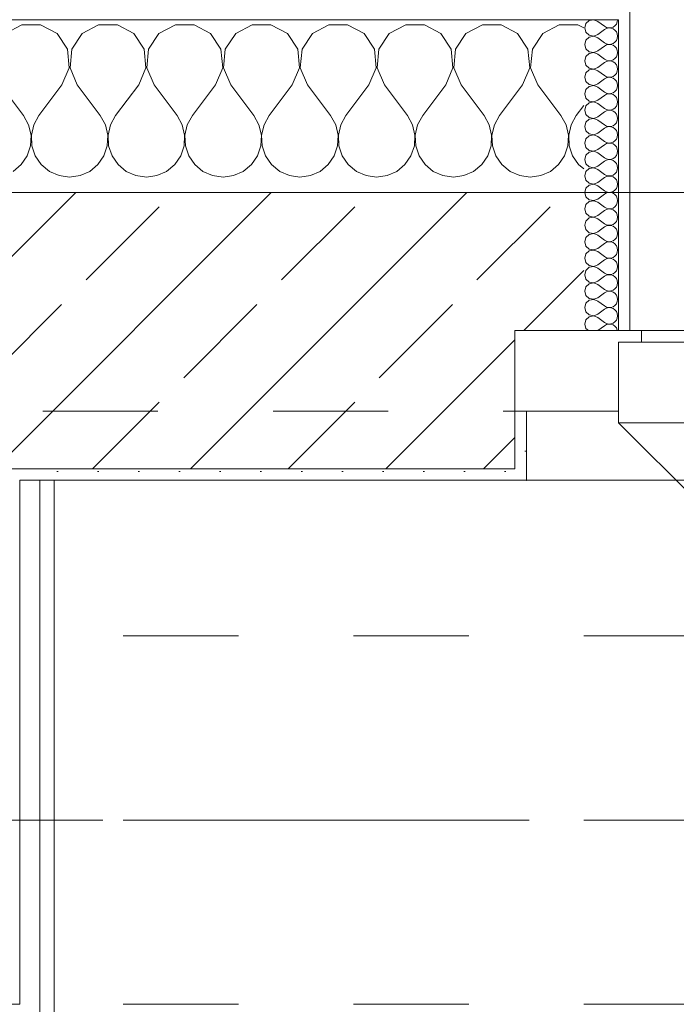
# Model space of a CAD drawing. Header units: metres. Extents: x -4 to 100, y -11 to 17.
# Tile 533 of 656: x 40.29 to 40.86, y 12.99 to 13.845. Entities that reach past the tile are written whole.
import ezdxf

# ---------------------------------------------------------------- set-up
doc = ezdxf.new("R2010")
doc.units = ezdxf.units.M
doc.header["$MEASUREMENT"] = 0
for name, pattern in [('Achse', [0.2, 0.1, -0.05, 0, -0.05]), ('Strichlinie doppelt', [0.546806, 0.264583, -0.105833, 0.070556, -0.105833]), ('Strichlinie eng', [0.115, 0.075, -0.04]), ('Untersicht', [0.1, 0.075, -0.025])]:
    doc.linetypes.add(name, pattern=pattern)
for name, color, linetype in [('152 - Bemaßung_ Beschriftung.Ausbau', 7, 'Continuous'), ('451 - Universal.Achsen Raster', 7, 'Continuous'), ('603 - Struktur.Bodenplatte_ Decke Roh', 7, 'Continuous'), ('604 - Struktur.Wand Aussen', 7, 'Continuous'), ('608 - Struktur.Träger', 7, 'Continuous'), ('650 - Abdeckung.Fußboden Aufbau', 7, 'Continuous'), ('Neubau_606 - Struktur.Wand Innen Ausbau', 7, 'Continuous'), ('Neubau_653 - Abdeckung.TB Verkofferung', 7, 'Continuous')]:
    doc.layers.add(name, color=color, linetype=linetype)
doc.styles.add('ERSTELLTER_STIL_2', font='txt')
doc.dimstyles.new('ERSTELLTER_STIL__5', dxfattribs={"dimtxt": 0.1, "dimasz": 0.0532, "dimexe": 0.18, "dimexo": 0.0625, "dimgap": 0, "dimtad": 1, "dimtih": 1, "dimtoh": 1, "dimzin": 0, "dimdsep": 46, "dimtxsty": 'ERSTELLTER_STIL_2', "dimblk": 'ARROWHEAD_2', "dimblk1": 'ARROWHEAD_2', "dimblk2": 'ARROWHEAD_2', "dimcen": 0.09, "dimse1": 1, "dimse2": 1, "dimclrd": 7, "dimclre": 7, "dimclrt": 7, "dimazin": 0, "dimtfac": 1, "dimtdec": 4, "dimtmove": 0, "dimatfit": 3, "dimfxl": 1, "dimtolj": 1, "dimtzin": 0, "dimarcsym": 0})
pattern_1 = [(45, (0, 0), (-0.01767767, 0.01767767), [0, -0.025])]

# ---------------------------------------------------------------- blocks, each defined once
blk = doc.blocks.new('*X73')
at = {"layer": '604 - Struktur.Wand Aussen', "color": 7, "linetype": 'Continuous', "lineweight": 5}
for p, q in [((40.29188, 13.84066), (40.27757, 13.83299)), ((40.30812, 13.84066), (40.29188, 13.84066)), ((40.32243, 13.83299), (40.30812, 13.84066)), ((40.35855, 13.84066), (40.34424, 13.83299)), ((40.37479, 13.84066), (40.35855, 13.84066)), ((40.3891, 13.83299), (40.37479, 13.84066)), ((40.42521, 13.84066), (40.4109, 13.83299)), ((40.44145, 13.84066), (40.42521, 13.84066)), ((40.45576, 13.83299), (40.44145, 13.84066)), ((40.49188, 13.84066), (40.47757, 13.83299)), ((40.50812, 13.84066), (40.49188, 13.84066)), ((40.52243, 13.83299), (40.50812, 13.84066)), ((40.55855, 13.84066), (40.54424, 13.83299)), ((40.57479, 13.84066), (40.55855, 13.84066)), ((40.5891, 13.83299), (40.57479, 13.84066)), ((40.62521, 13.84066), (40.6109, 13.83299)), ((40.64145, 13.84066), (40.62521, 13.84066)), ((40.65576, 13.83299), (40.64145, 13.84066)), ((40.69188, 13.84066), (40.67757, 13.83299)), ((40.70812, 13.84066), (40.69188, 13.84066)), ((40.72243, 13.83299), (40.70812, 13.84066)), ((40.75855, 13.84066), (40.74424, 13.83299)), ((40.77479, 13.84066), (40.75855, 13.84066)), ((40.78, 13.83787), (40.77479, 13.84066)), ((40.33142, 13.81947), (40.32243, 13.83299)), ((40.34424, 13.83299), (40.33525, 13.81947)), ((40.39808, 13.81947), (40.3891, 13.83299)), ((40.4109, 13.83299), (40.40192, 13.81947)), ((40.46475, 13.81947), (40.45576, 13.83299)), ((40.47757, 13.83299), (40.46858, 13.81947)), ((40.53142, 13.81947), (40.52243, 13.83299)), ((40.54424, 13.83299), (40.53525, 13.81947)), ((40.59808, 13.81947), (40.5891, 13.83299)), ((40.6109, 13.83299), (40.60192, 13.81947)), ((40.66475, 13.81947), (40.65576, 13.83299)), ((40.67757, 13.83299), (40.66858, 13.81947)), ((40.73142, 13.81947), (40.72243, 13.83299)), ((40.74424, 13.83299), (40.73525, 13.81947)), ((40.33295, 13.8033), (40.33142, 13.81947)), ((40.33525, 13.81947), (40.33371, 13.8033)), ((40.39962, 13.8033), (40.39808, 13.81947)), ((40.40192, 13.81947), (40.40038, 13.8033)), ((40.46629, 13.8033), (40.46475, 13.81947)), ((40.46858, 13.81947), (40.46705, 13.8033)), ((40.53295, 13.8033), (40.53142, 13.81947)), ((40.53525, 13.81947), (40.53371, 13.8033)), ((40.59962, 13.8033), (40.59808, 13.81947)), ((40.60192, 13.81947), (40.60038, 13.8033)), ((40.66629, 13.8033), (40.66475, 13.81947)), ((40.66858, 13.81947), (40.66705, 13.8033)), ((40.73295, 13.8033), (40.73142, 13.81947)), ((40.73525, 13.81947), (40.73371, 13.8033)), ((40.32667, 13.78833), (40.33295, 13.8033)), ((40.33371, 13.8033), (40.34, 13.78833)), ((40.39333, 13.78833), (40.39962, 13.8033)), ((40.40038, 13.8033), (40.40667, 13.78833)), ((40.46, 13.78833), (40.46629, 13.8033)), ((40.46705, 13.8033), (40.47333, 13.78833)), ((40.52667, 13.78833), (40.53295, 13.8033)), ((40.53371, 13.8033), (40.54, 13.78833)), ((40.59333, 13.78833), (40.59962, 13.8033)), ((40.60038, 13.8033), (40.60667, 13.78833)), ((40.66, 13.78833), (40.66629, 13.8033)), ((40.66705, 13.8033), (40.67333, 13.78833)), ((40.72667, 13.78833), (40.73295, 13.8033)), ((40.73371, 13.8033), (40.74, 13.78833)), ((40.27333, 13.78833), (40.29333, 13.76167)), ((40.32667, 13.78833), (40.30667, 13.76167)), ((40.34, 13.78833), (40.36, 13.76167)), ((40.39333, 13.78833), (40.37333, 13.76167)), ((40.40667, 13.78833), (40.42667, 13.76167)), ((40.46, 13.78833), (40.44, 13.76167)), ((40.47333, 13.78833), (40.49333, 13.76167)), ((40.52667, 13.78833), (40.50667, 13.76167)), ((40.54, 13.78833), (40.56, 13.76167)), ((40.59333, 13.78833), (40.57333, 13.76167)), ((40.60667, 13.78833), (40.62667, 13.76167)), ((40.66, 13.78833), (40.64, 13.76167)), ((40.67333, 13.78833), (40.69333, 13.76167)), ((40.72667, 13.78833), (40.70667, 13.76167)), ((40.74, 13.78833), (40.76, 13.76167)), ((40.78, 13.77056), (40.77333, 13.76167)), ((40.29778, 13.75362), (40.29333, 13.76167)), ((40.30667, 13.76167), (40.30222, 13.75362)), ((40.36445, 13.75362), (40.36, 13.76167)), ((40.37333, 13.76167), (40.36888, 13.75362)), ((40.43112, 13.75362), (40.42667, 13.76167)), ((40.44, 13.76167), (40.43555, 13.75362)), ((40.49778, 13.75362), (40.49333, 13.76167)), ((40.50667, 13.76167), (40.50222, 13.75362)), ((40.56445, 13.75362), (40.56, 13.76167)), ((40.57333, 13.76167), (40.56888, 13.75362)), ((40.63112, 13.75362), (40.62667, 13.76167)), ((40.64, 13.76167), (40.63555, 13.75362)), ((40.69778, 13.75362), (40.69333, 13.76167)), ((40.70667, 13.76167), (40.70222, 13.75362)), ((40.76445, 13.75362), (40.76, 13.76167)), ((40.77333, 13.76167), (40.76888, 13.75362)), ((40.29987, 13.74466), (40.29778, 13.75362)), ((40.30222, 13.75362), (40.30013, 13.74466)), ((40.36653, 13.74466), (40.36445, 13.75362)), ((40.36888, 13.75362), (40.3668, 13.74466)), ((40.4332, 13.74466), (40.43112, 13.75362)), ((40.43555, 13.75362), (40.43347, 13.74466)), ((40.49987, 13.74466), (40.49778, 13.75362)), ((40.50222, 13.75362), (40.50013, 13.74466)), ((40.56653, 13.74466), (40.56445, 13.75362)), ((40.56888, 13.75362), (40.5668, 13.74466)), ((40.6332, 13.74466), (40.63112, 13.75362)), ((40.63555, 13.75362), (40.63347, 13.74466)), ((40.69987, 13.74466), (40.69778, 13.75362)), ((40.70222, 13.75362), (40.70013, 13.74466)), ((40.76653, 13.74466), (40.76445, 13.75362)), ((40.76888, 13.75362), (40.7668, 13.74466)), ((40.29942, 13.73547), (40.29987, 13.74466)), ((40.30013, 13.74466), (40.30058, 13.73547)), ((40.36609, 13.73547), (40.36653, 13.74466)), ((40.3668, 13.74466), (40.36725, 13.73547)), ((40.43275, 13.73547), (40.4332, 13.74466)), ((40.43347, 13.74466), (40.43391, 13.73547)), ((40.49942, 13.73547), (40.49987, 13.74466)), ((40.50013, 13.74466), (40.50058, 13.73547)), ((40.56609, 13.73547), (40.56653, 13.74466)), ((40.5668, 13.74466), (40.56725, 13.73547)), ((40.63275, 13.73547), (40.6332, 13.74466)), ((40.63347, 13.74466), (40.63391, 13.73547)), ((40.69942, 13.73547), (40.69987, 13.74466)), ((40.70013, 13.74466), (40.70058, 13.73547)), ((40.76609, 13.73547), (40.76653, 13.74466)), ((40.7668, 13.74466), (40.76725, 13.73547)), ((40.29648, 13.72676), (40.29942, 13.73547)), ((40.30058, 13.73547), (40.30352, 13.72676)), ((40.36315, 13.72676), (40.36609, 13.73547)), ((40.36725, 13.73547), (40.37019, 13.72676)), ((40.42981, 13.72676), (40.43275, 13.73547)), ((40.43391, 13.73547), (40.43685, 13.72676)), ((40.49648, 13.72676), (40.49942, 13.73547)), ((40.50058, 13.73547), (40.50352, 13.72676)), ((40.56315, 13.72676), (40.56609, 13.73547)), ((40.56725, 13.73547), (40.57019, 13.72676)), ((40.62981, 13.72676), (40.63275, 13.73547)), ((40.63391, 13.73547), (40.63685, 13.72676)), ((40.69648, 13.72676), (40.69942, 13.73547)), ((40.70058, 13.73547), (40.70352, 13.72676)), ((40.76315, 13.72676), (40.76609, 13.73547)), ((40.76725, 13.73547), (40.77019, 13.72676)), ((40.29127, 13.71918), (40.29648, 13.72676)), ((40.30352, 13.72676), (40.30873, 13.71918)), ((40.35794, 13.71918), (40.36315, 13.72676)), ((40.37019, 13.72676), (40.37539, 13.71918)), ((40.42461, 13.71918), (40.42981, 13.72676)), ((40.43685, 13.72676), (40.44206, 13.71918)), ((40.49127, 13.71918), (40.49648, 13.72676)), ((40.50352, 13.72676), (40.50873, 13.71918)), ((40.55794, 13.71918), (40.56315, 13.72676)), ((40.57019, 13.72676), (40.57539, 13.71918)), ((40.62461, 13.71918), (40.62981, 13.72676)), ((40.63685, 13.72676), (40.64206, 13.71918)), ((40.69127, 13.71918), (40.69648, 13.72676)), ((40.70352, 13.72676), (40.70873, 13.71918)), ((40.75794, 13.71918), (40.76315, 13.72676)), ((40.77019, 13.72676), (40.77539, 13.71918)), ((40.28419, 13.71331), (40.29127, 13.71918)), ((40.30873, 13.71918), (40.31581, 13.71331)), ((40.35086, 13.71331), (40.35794, 13.71918)), ((40.37539, 13.71918), (40.38248, 13.71331)), ((40.41752, 13.71331), (40.42461, 13.71918)), ((40.44206, 13.71918), (40.44914, 13.71331)), ((40.48419, 13.71331), (40.49127, 13.71918)), ((40.50873, 13.71918), (40.51581, 13.71331)), ((40.55086, 13.71331), (40.55794, 13.71918)), ((40.57539, 13.71918), (40.58248, 13.71331)), ((40.61752, 13.71331), (40.62461, 13.71918)), ((40.64206, 13.71918), (40.64914, 13.71331)), ((40.68419, 13.71331), (40.69127, 13.71918)), ((40.70873, 13.71918), (40.71581, 13.71331)), ((40.75086, 13.71331), (40.75794, 13.71918)), ((40.77539, 13.71918), (40.78, 13.71536)), ((40.31581, 13.71331), (40.32422, 13.7096)), ((40.32422, 13.7096), (40.33333, 13.70833)), ((40.33333, 13.70833), (40.34244, 13.7096)), ((40.34244, 13.7096), (40.35086, 13.71331)), ((40.38248, 13.71331), (40.39089, 13.7096)), ((40.39089, 13.7096), (40.4, 13.70833)), ((40.4, 13.70833), (40.40911, 13.7096)), ((40.40911, 13.7096), (40.41752, 13.71331)), ((40.44914, 13.71331), (40.45756, 13.7096)), ((40.45756, 13.7096), (40.46667, 13.70833)), ((40.46667, 13.70833), (40.47578, 13.7096)), ((40.47578, 13.7096), (40.48419, 13.71331)), ((40.51581, 13.71331), (40.52422, 13.7096)), ((40.52422, 13.7096), (40.53333, 13.70833)), ((40.53333, 13.70833), (40.54244, 13.7096)), ((40.54244, 13.7096), (40.55086, 13.71331)), ((40.58248, 13.71331), (40.59089, 13.7096)), ((40.59089, 13.7096), (40.6, 13.70833)), ((40.6, 13.70833), (40.60911, 13.7096)), ((40.60911, 13.7096), (40.61752, 13.71331)), ((40.64914, 13.71331), (40.65756, 13.7096)), ((40.65756, 13.7096), (40.66667, 13.70833)), ((40.66667, 13.70833), (40.67578, 13.7096)), ((40.67578, 13.7096), (40.68419, 13.71331)), ((40.71581, 13.71331), (40.72422, 13.7096)), ((40.72422, 13.7096), (40.73333, 13.70833)), ((40.73333, 13.70833), (40.74244, 13.7096)), ((40.74244, 13.7096), (40.75086, 13.71331))]:
    blk.add_line(p, q, dxfattribs=at)
blk = doc.blocks.new('*X101')
at = {"layer": '604 - Struktur.Wand Aussen', "color": 7, "linetype": 'Continuous', "lineweight": 5}
for p, q in [((40.78466, 13.84425), (40.78178, 13.84161)), ((40.7885, 13.84497), (40.78466, 13.84425)), ((40.79214, 13.84357), (40.7885, 13.84497)), ((40.79214, 13.84357), (40.79786, 13.83929)), ((40.80822, 13.84124), (40.80901, 13.84305)), ((40.80901, 13.84305), (40.80929, 13.845)), ((40.78178, 13.84161), (40.78071, 13.83786)), ((40.78071, 13.83786), (40.78178, 13.8341)), ((40.79214, 13.83214), (40.79786, 13.83643)), ((40.79786, 13.83929), (40.79958, 13.83833)), ((40.79958, 13.83738), (40.79786, 13.83643)), ((40.79958, 13.83833), (40.8015, 13.83789)), ((40.8015, 13.83783), (40.79958, 13.83738)), ((40.8015, 13.83789), (40.80347, 13.83798)), ((40.80347, 13.83773), (40.8015, 13.83783)), ((40.80347, 13.83798), (40.80534, 13.83861)), ((40.80534, 13.8371), (40.80347, 13.83773)), ((40.80534, 13.83861), (40.80696, 13.83973)), ((40.80696, 13.83599), (40.80534, 13.8371)), ((40.80696, 13.83973), (40.80822, 13.84124)), ((40.80822, 13.83447), (40.80696, 13.83599)), ((40.80901, 13.83267), (40.80822, 13.83447)), ((40.78178, 13.82733), (40.78071, 13.82357)), ((40.78178, 13.8341), (40.78466, 13.83147)), ((40.78466, 13.82996), (40.78178, 13.82733)), ((40.78466, 13.83147), (40.7885, 13.83074)), ((40.7885, 13.83069), (40.78466, 13.82996)), ((40.7885, 13.83074), (40.79214, 13.83214)), ((40.79214, 13.82929), (40.7885, 13.83069)), ((40.79214, 13.82929), (40.79786, 13.825)), ((40.80696, 13.82544), (40.80822, 13.82696)), ((40.80822, 13.82696), (40.80901, 13.82876)), ((40.80929, 13.83071), (40.80901, 13.83267)), ((40.80901, 13.82876), (40.80929, 13.83071)), ((40.78071, 13.82357), (40.78178, 13.81982)), ((40.78178, 13.81982), (40.78466, 13.81718)), ((40.78466, 13.81718), (40.7885, 13.81646)), ((40.7885, 13.81646), (40.79214, 13.81786)), ((40.79214, 13.81786), (40.79786, 13.82214)), ((40.79786, 13.825), (40.79958, 13.82405)), ((40.79958, 13.8231), (40.79786, 13.82214)), ((40.79958, 13.82405), (40.8015, 13.8236)), ((40.8015, 13.82354), (40.79958, 13.8231)), ((40.8015, 13.8236), (40.80347, 13.8237)), ((40.80347, 13.82345), (40.8015, 13.82354)), ((40.80347, 13.8237), (40.80534, 13.82433)), ((40.80534, 13.82282), (40.80347, 13.82345)), ((40.80534, 13.82433), (40.80696, 13.82544)), ((40.80696, 13.8217), (40.80534, 13.82282)), ((40.80822, 13.82018), (40.80696, 13.8217)), ((40.80901, 13.81838), (40.80822, 13.82018)), ((40.80929, 13.81643), (40.80901, 13.81838)), ((40.78178, 13.81304), (40.78071, 13.80929)), ((40.78071, 13.80929), (40.78178, 13.80553)), ((40.78466, 13.81567), (40.78178, 13.81304)), ((40.7885, 13.8164), (40.78466, 13.81567)), ((40.79214, 13.815), (40.7885, 13.8164)), ((40.79214, 13.815), (40.79786, 13.81071)), ((40.79786, 13.81071), (40.79958, 13.80976)), ((40.79958, 13.80881), (40.79786, 13.80786)), ((40.79958, 13.80976), (40.8015, 13.80931)), ((40.8015, 13.80926), (40.79958, 13.80881)), ((40.8015, 13.80931), (40.80347, 13.80941)), ((40.80347, 13.80916), (40.8015, 13.80926)), ((40.80347, 13.80941), (40.80534, 13.81004)), ((40.80534, 13.80853), (40.80347, 13.80916)), ((40.80534, 13.81004), (40.80696, 13.81116)), ((40.80696, 13.81116), (40.80822, 13.81267)), ((40.80822, 13.81267), (40.80901, 13.81448)), ((40.80901, 13.81448), (40.80929, 13.81643)), ((40.78178, 13.80553), (40.78466, 13.8029)), ((40.78466, 13.80139), (40.78178, 13.79876)), ((40.78466, 13.8029), (40.7885, 13.80217)), ((40.7885, 13.80211), (40.78466, 13.80139)), ((40.7885, 13.80217), (40.79214, 13.80357)), ((40.79214, 13.80071), (40.7885, 13.80211)), ((40.79214, 13.80357), (40.79786, 13.80786)), ((40.79214, 13.80071), (40.79786, 13.79643)), ((40.80696, 13.80742), (40.80534, 13.80853)), ((40.80822, 13.8059), (40.80696, 13.80742)), ((40.80901, 13.80409), (40.80822, 13.8059)), ((40.80822, 13.79839), (40.80901, 13.80019)), ((40.80929, 13.80214), (40.80901, 13.80409)), ((40.80901, 13.80019), (40.80929, 13.80214)), ((40.78178, 13.79876), (40.78071, 13.795)), ((40.78071, 13.795), (40.78178, 13.79124)), ((40.79214, 13.78929), (40.79786, 13.79357)), ((40.79786, 13.79643), (40.79958, 13.79547)), ((40.79958, 13.79453), (40.79786, 13.79357)), ((40.79958, 13.79547), (40.8015, 13.79503)), ((40.8015, 13.79497), (40.79958, 13.79453)), ((40.8015, 13.79503), (40.80347, 13.79512)), ((40.80347, 13.79488), (40.8015, 13.79497)), ((40.80347, 13.79512), (40.80534, 13.79575)), ((40.80534, 13.79425), (40.80347, 13.79488)), ((40.80534, 13.79575), (40.80696, 13.79687)), ((40.80696, 13.79313), (40.80534, 13.79425)), ((40.80696, 13.79687), (40.80822, 13.79839)), ((40.80822, 13.79161), (40.80696, 13.79313)), ((40.80901, 13.78981), (40.80822, 13.79161)), ((40.78178, 13.78447), (40.78071, 13.78071)), ((40.78178, 13.79124), (40.78466, 13.78861)), ((40.78466, 13.7871), (40.78178, 13.78447)), ((40.78466, 13.78861), (40.7885, 13.78789)), ((40.7885, 13.78783), (40.78466, 13.7871)), ((40.7885, 13.78789), (40.79214, 13.78929)), ((40.79214, 13.78643), (40.7885, 13.78783)), ((40.79214, 13.78643), (40.79786, 13.78214)), ((40.80696, 13.78258), (40.80822, 13.7841)), ((40.80822, 13.7841), (40.80901, 13.78591)), ((40.80929, 13.78786), (40.80901, 13.78981)), ((40.80901, 13.78591), (40.80929, 13.78786)), ((40.78071, 13.78071), (40.78178, 13.77696)), ((40.78178, 13.77696), (40.78466, 13.77433)), ((40.7885, 13.7736), (40.79214, 13.775)), ((40.79214, 13.775), (40.79786, 13.77929)), ((40.79786, 13.78214), (40.79958, 13.78119)), ((40.79958, 13.78024), (40.79786, 13.77929)), ((40.79958, 13.78119), (40.8015, 13.78074)), ((40.8015, 13.78069), (40.79958, 13.78024)), ((40.8015, 13.78074), (40.80347, 13.78084)), ((40.80347, 13.78059), (40.8015, 13.78069)), ((40.80347, 13.78084), (40.80534, 13.78147)), ((40.80534, 13.77996), (40.80347, 13.78059)), ((40.80534, 13.78147), (40.80696, 13.78258)), ((40.80696, 13.77884), (40.80534, 13.77996)), ((40.80822, 13.77733), (40.80696, 13.77884)), ((40.80901, 13.77552), (40.80822, 13.77733)), ((40.80929, 13.77357), (40.80901, 13.77552)), ((40.78178, 13.77018), (40.78071, 13.76643)), ((40.78071, 13.76643), (40.78178, 13.76267)), ((40.78466, 13.77282), (40.78178, 13.77018)), ((40.78466, 13.77433), (40.7885, 13.7736)), ((40.7885, 13.77354), (40.78466, 13.77282)), ((40.79214, 13.77214), (40.7885, 13.77354)), ((40.79214, 13.77214), (40.79786, 13.76786)), ((40.79786, 13.76786), (40.79958, 13.7669)), ((40.79958, 13.76595), (40.79786, 13.765)), ((40.79958, 13.7669), (40.8015, 13.76646)), ((40.8015, 13.7664), (40.79958, 13.76595)), ((40.8015, 13.76646), (40.80347, 13.76655)), ((40.80347, 13.7663), (40.8015, 13.7664)), ((40.80347, 13.76655), (40.80534, 13.76718)), ((40.80534, 13.76567), (40.80347, 13.7663)), ((40.80534, 13.76718), (40.80696, 13.7683)), ((40.80696, 13.7683), (40.80822, 13.76982)), ((40.80822, 13.76982), (40.80901, 13.77162)), ((40.80901, 13.77162), (40.80929, 13.77357)), ((40.78178, 13.76267), (40.78466, 13.76004)), ((40.78466, 13.75853), (40.78178, 13.7559)), ((40.78466, 13.76004), (40.7885, 13.75931)), ((40.7885, 13.75926), (40.78466, 13.75853)), ((40.7885, 13.75931), (40.79214, 13.76071)), ((40.79214, 13.75786), (40.7885, 13.75926)), ((40.79214, 13.76071), (40.79786, 13.765)), ((40.79214, 13.75786), (40.79786, 13.75357)), ((40.80696, 13.76456), (40.80534, 13.76567)), ((40.80822, 13.76304), (40.80696, 13.76456)), ((40.80901, 13.76124), (40.80822, 13.76304)), ((40.80822, 13.75553), (40.80901, 13.75733)), ((40.80929, 13.75929), (40.80901, 13.76124)), ((40.80901, 13.75733), (40.80929, 13.75929)), ((40.78178, 13.7559), (40.78071, 13.75214)), ((40.78071, 13.75214), (40.78178, 13.74839)), ((40.79214, 13.74643), (40.79786, 13.75071)), ((40.79786, 13.75357), (40.79958, 13.75262)), ((40.79958, 13.75167), (40.79786, 13.75071)), ((40.79958, 13.75262), (40.8015, 13.75217)), ((40.8015, 13.75211), (40.79958, 13.75167)), ((40.8015, 13.75217), (40.80347, 13.75227)), ((40.80347, 13.75202), (40.8015, 13.75211)), ((40.80347, 13.75227), (40.80534, 13.7529)), ((40.80534, 13.75139), (40.80347, 13.75202)), ((40.80534, 13.7529), (40.80696, 13.75401)), ((40.80696, 13.75027), (40.80534, 13.75139)), ((40.80696, 13.75401), (40.80822, 13.75553)), ((40.80822, 13.74876), (40.80696, 13.75027)), ((40.80901, 13.74695), (40.80822, 13.74876)), ((40.78178, 13.74161), (40.78071, 13.73786)), ((40.78178, 13.74839), (40.78466, 13.74575)), ((40.78466, 13.74425), (40.78178, 13.74161)), ((40.78466, 13.74575), (40.7885, 13.74503)), ((40.7885, 13.74497), (40.78466, 13.74425)), ((40.7885, 13.74503), (40.79214, 13.74643)), ((40.79214, 13.74357), (40.7885, 13.74497)), ((40.79214, 13.74357), (40.79786, 13.73929)), ((40.80696, 13.73973), (40.80822, 13.74124)), ((40.80822, 13.74124), (40.80901, 13.74305)), ((40.80929, 13.745), (40.80901, 13.74695)), ((40.80901, 13.74305), (40.80929, 13.745)), ((40.78071, 13.73786), (40.78178, 13.7341)), ((40.78178, 13.7341), (40.78466, 13.73147)), ((40.7885, 13.73074), (40.79214, 13.73214)), ((40.79214, 13.73214), (40.79786, 13.73643)), ((40.79786, 13.73929), (40.79958, 13.73833)), ((40.79958, 13.73738), (40.79786, 13.73643)), ((40.79958, 13.73833), (40.8015, 13.73789)), ((40.8015, 13.73783), (40.79958, 13.73738)), ((40.8015, 13.73789), (40.80347, 13.73798)), ((40.80347, 13.73773), (40.8015, 13.73783)), ((40.80347, 13.73798), (40.80534, 13.73861)), ((40.80534, 13.7371), (40.80347, 13.73773)), ((40.80534, 13.73861), (40.80696, 13.73973)), ((40.80696, 13.73599), (40.80534, 13.7371)), ((40.80822, 13.73447), (40.80696, 13.73599)), ((40.80901, 13.73267), (40.80822, 13.73447)), ((40.80929, 13.73071), (40.80901, 13.73267)), ((40.78178, 13.72733), (40.78071, 13.72357)), ((40.78071, 13.72357), (40.78178, 13.71982)), ((40.78466, 13.72996), (40.78178, 13.72733)), ((40.78466, 13.73147), (40.7885, 13.73074)), ((40.7885, 13.73069), (40.78466, 13.72996)), ((40.79214, 13.72929), (40.7885, 13.73069)), ((40.79214, 13.72929), (40.79786, 13.725)), ((40.79786, 13.725), (40.79958, 13.72405)), ((40.79958, 13.7231), (40.79786, 13.72214)), ((40.79958, 13.72405), (40.8015, 13.7236)), ((40.8015, 13.72354), (40.79958, 13.7231)), ((40.8015, 13.7236), (40.80347, 13.7237)), ((40.80347, 13.72345), (40.8015, 13.72354)), ((40.80347, 13.7237), (40.80534, 13.72433)), ((40.80534, 13.72282), (40.80347, 13.72345)), ((40.80534, 13.72433), (40.80696, 13.72544)), ((40.80696, 13.72544), (40.80822, 13.72696)), ((40.80822, 13.72696), (40.80901, 13.72876)), ((40.80901, 13.72876), (40.80929, 13.73071)), ((40.78178, 13.71982), (40.78466, 13.71718)), ((40.78466, 13.71567), (40.78178, 13.71304)), ((40.78466, 13.71718), (40.7885, 13.71646)), ((40.7885, 13.7164), (40.78466, 13.71567)), ((40.7885, 13.71646), (40.79214, 13.71786)), ((40.79214, 13.715), (40.7885, 13.7164)), ((40.79214, 13.71786), (40.79786, 13.72214)), ((40.79214, 13.715), (40.79786, 13.71071)), ((40.80696, 13.7217), (40.80534, 13.72282)), ((40.80822, 13.72018), (40.80696, 13.7217)), ((40.80901, 13.71838), (40.80822, 13.72018)), ((40.80929, 13.71643), (40.80901, 13.71838)), ((40.80901, 13.71448), (40.80929, 13.71643)), ((40.78178, 13.71304), (40.78071, 13.70929)), ((40.78071, 13.70929), (40.78178, 13.70553)), ((40.79214, 13.70357), (40.79786, 13.70786)), ((40.79786, 13.71071), (40.79958, 13.70976)), ((40.79958, 13.70881), (40.79786, 13.70786)), ((40.79958, 13.70976), (40.8015, 13.70931)), ((40.8015, 13.70926), (40.79958, 13.70881)), ((40.8015, 13.70931), (40.80347, 13.70941)), ((40.80347, 13.70916), (40.8015, 13.70926)), ((40.80347, 13.70941), (40.80534, 13.71004)), ((40.80534, 13.70853), (40.80347, 13.70916)), ((40.80534, 13.71004), (40.80696, 13.71116)), ((40.80696, 13.70742), (40.80534, 13.70853)), ((40.80696, 13.71116), (40.80822, 13.71267)), ((40.80822, 13.7059), (40.80696, 13.70742)), ((40.80822, 13.71267), (40.80901, 13.71448)), ((40.78178, 13.69876), (40.78071, 13.695)), ((40.78178, 13.70553), (40.78466, 13.7029)), ((40.78466, 13.70139), (40.78178, 13.69876)), ((40.78466, 13.7029), (40.7885, 13.70217)), ((40.7885, 13.70211), (40.78466, 13.70139)), ((40.7885, 13.70217), (40.79214, 13.70357)), ((40.79214, 13.70071), (40.7885, 13.70211)), ((40.79214, 13.70071), (40.79786, 13.69643)), ((40.80696, 13.69687), (40.80822, 13.69839)), ((40.80901, 13.70409), (40.80822, 13.7059)), ((40.80822, 13.69839), (40.80901, 13.70019)), ((40.80929, 13.70214), (40.80901, 13.70409)), ((40.80901, 13.70019), (40.80929, 13.70214)), ((40.78071, 13.695), (40.78178, 13.69124)), ((40.78178, 13.69124), (40.78466, 13.68861)), ((40.7885, 13.68789), (40.79214, 13.68929)), ((40.79214, 13.68929), (40.79786, 13.69357)), ((40.79786, 13.69643), (40.79958, 13.69547)), ((40.79958, 13.69453), (40.79786, 13.69357)), ((40.79958, 13.69547), (40.8015, 13.69503)), ((40.8015, 13.69497), (40.79958, 13.69453)), ((40.8015, 13.69503), (40.80347, 13.69512)), ((40.80347, 13.69488), (40.8015, 13.69497)), ((40.80347, 13.69512), (40.80534, 13.69575)), ((40.80534, 13.69425), (40.80347, 13.69488)), ((40.80534, 13.69575), (40.80696, 13.69687)), ((40.80696, 13.69313), (40.80534, 13.69425)), ((40.80822, 13.69161), (40.80696, 13.69313)), ((40.80901, 13.68981), (40.80822, 13.69161)), ((40.80929, 13.68786), (40.80901, 13.68981)), ((40.78178, 13.68447), (40.78071, 13.68071)), ((40.78071, 13.68071), (40.78178, 13.67696)), ((40.78466, 13.6871), (40.78178, 13.68447)), ((40.78466, 13.68861), (40.7885, 13.68789)), ((40.7885, 13.68783), (40.78466, 13.6871)), ((40.79214, 13.68643), (40.7885, 13.68783)), ((40.79214, 13.68643), (40.79786, 13.68214)), ((40.79786, 13.68214), (40.79958, 13.68119)), ((40.79958, 13.68119), (40.8015, 13.68074)), ((40.8015, 13.68069), (40.79958, 13.68024)), ((40.8015, 13.68074), (40.80347, 13.68084)), ((40.80347, 13.68059), (40.8015, 13.68069)), ((40.80347, 13.68084), (40.80534, 13.68147)), ((40.80534, 13.67996), (40.80347, 13.68059)), ((40.80534, 13.68147), (40.80696, 13.68258)), ((40.80696, 13.68258), (40.80822, 13.6841)), ((40.80822, 13.6841), (40.80901, 13.68591)), ((40.80901, 13.68591), (40.80929, 13.68786)), ((40.78178, 13.67696), (40.78466, 13.67433)), ((40.78466, 13.67282), (40.78178, 13.67018)), ((40.78466, 13.67433), (40.7885, 13.6736)), ((40.7885, 13.67354), (40.78466, 13.67282)), ((40.7885, 13.6736), (40.79214, 13.675)), ((40.79214, 13.67214), (40.7885, 13.67354)), ((40.79214, 13.675), (40.79786, 13.67929)), ((40.79214, 13.67214), (40.79786, 13.66786)), ((40.79958, 13.68024), (40.79786, 13.67929)), ((40.80696, 13.67884), (40.80534, 13.67996)), ((40.80822, 13.67733), (40.80696, 13.67884)), ((40.80901, 13.67552), (40.80822, 13.67733)), ((40.80929, 13.67357), (40.80901, 13.67552)), ((40.80901, 13.67162), (40.80929, 13.67357)), ((40.78178, 13.67018), (40.78071, 13.66643)), ((40.78071, 13.66643), (40.78178, 13.66267)), ((40.79214, 13.66071), (40.79786, 13.665)), ((40.79786, 13.66786), (40.79958, 13.6669)), ((40.79958, 13.66595), (40.79786, 13.665)), ((40.79958, 13.6669), (40.8015, 13.66646)), ((40.8015, 13.6664), (40.79958, 13.66595)), ((40.8015, 13.66646), (40.80347, 13.66655)), ((40.80347, 13.6663), (40.8015, 13.6664)), ((40.80347, 13.66655), (40.80534, 13.66718)), ((40.80534, 13.66567), (40.80347, 13.6663)), ((40.80534, 13.66718), (40.80696, 13.6683)), ((40.80696, 13.66456), (40.80534, 13.66567)), ((40.80696, 13.6683), (40.80822, 13.66982)), ((40.80822, 13.66304), (40.80696, 13.66456)), ((40.80822, 13.66982), (40.80901, 13.67162)), ((40.78178, 13.6559), (40.78071, 13.65214)), ((40.78178, 13.66267), (40.78466, 13.66004)), ((40.78466, 13.65853), (40.78178, 13.6559)), ((40.78466, 13.66004), (40.7885, 13.65931)), ((40.7885, 13.65926), (40.78466, 13.65853)), ((40.7885, 13.65931), (40.79214, 13.66071)), ((40.79214, 13.65786), (40.7885, 13.65926)), ((40.79214, 13.65786), (40.79786, 13.65357)), ((40.80696, 13.65401), (40.80822, 13.65553)), ((40.80901, 13.66124), (40.80822, 13.66304)), ((40.80822, 13.65553), (40.80901, 13.65733)), ((40.80929, 13.65929), (40.80901, 13.66124)), ((40.80901, 13.65733), (40.80929, 13.65929)), ((40.78071, 13.65214), (40.78178, 13.64839)), ((40.78178, 13.64839), (40.78466, 13.64575)), ((40.7885, 13.64503), (40.79214, 13.64643)), ((40.79214, 13.64643), (40.79786, 13.65071)), ((40.79786, 13.65357), (40.79958, 13.65262)), ((40.79958, 13.65167), (40.79786, 13.65071)), ((40.79958, 13.65262), (40.8015, 13.65217)), ((40.8015, 13.65211), (40.79958, 13.65167)), ((40.8015, 13.65217), (40.80347, 13.65227)), ((40.80347, 13.65202), (40.8015, 13.65211)), ((40.80347, 13.65227), (40.80534, 13.6529)), ((40.80534, 13.65139), (40.80347, 13.65202)), ((40.80534, 13.6529), (40.80696, 13.65401)), ((40.80696, 13.65027), (40.80534, 13.65139)), ((40.80822, 13.64876), (40.80696, 13.65027)), ((40.80901, 13.64695), (40.80822, 13.64876)), ((40.80929, 13.645), (40.80901, 13.64695)), ((40.78178, 13.64161), (40.78071, 13.63786)), ((40.78071, 13.63786), (40.78178, 13.6341)), ((40.78466, 13.64425), (40.78178, 13.64161)), ((40.78466, 13.64575), (40.7885, 13.64503)), ((40.7885, 13.64497), (40.78466, 13.64425)), ((40.79214, 13.64357), (40.7885, 13.64497)), ((40.79214, 13.64357), (40.79786, 13.63929)), ((40.79786, 13.63929), (40.79958, 13.63833)), ((40.79958, 13.63833), (40.8015, 13.63789)), ((40.8015, 13.63783), (40.79958, 13.63738)), ((40.8015, 13.63789), (40.80347, 13.63798)), ((40.80347, 13.63773), (40.8015, 13.63783)), ((40.80347, 13.63798), (40.80534, 13.63861)), ((40.80534, 13.6371), (40.80347, 13.63773)), ((40.80534, 13.63861), (40.80696, 13.63973)), ((40.80696, 13.63973), (40.80822, 13.64124)), ((40.80822, 13.64124), (40.80901, 13.64305)), ((40.80901, 13.64305), (40.80929, 13.645)), ((40.78178, 13.6341), (40.78466, 13.63147)), ((40.78466, 13.62996), (40.78178, 13.62733)), ((40.78466, 13.63147), (40.7885, 13.63074)), ((40.7885, 13.63069), (40.78466, 13.62996)), ((40.7885, 13.63074), (40.79214, 13.63214)), ((40.79214, 13.62929), (40.7885, 13.63069)), ((40.79214, 13.63214), (40.79786, 13.63643)), ((40.79214, 13.62929), (40.79786, 13.625)), ((40.79958, 13.63738), (40.79786, 13.63643)), ((40.80696, 13.63599), (40.80534, 13.6371)), ((40.80822, 13.63447), (40.80696, 13.63599)), ((40.80901, 13.63267), (40.80822, 13.63447)), ((40.80929, 13.63071), (40.80901, 13.63267)), ((40.80901, 13.62876), (40.80929, 13.63071)), ((40.78178, 13.62733), (40.78071, 13.62357)), ((40.78071, 13.62357), (40.78178, 13.61982)), ((40.79214, 13.61786), (40.79786, 13.62214)), ((40.79786, 13.625), (40.79958, 13.62405)), ((40.79958, 13.6231), (40.79786, 13.62214)), ((40.79958, 13.62405), (40.8015, 13.6236)), ((40.8015, 13.62354), (40.79958, 13.6231)), ((40.8015, 13.6236), (40.80347, 13.6237)), ((40.80347, 13.62345), (40.8015, 13.62354)), ((40.80347, 13.6237), (40.80534, 13.62433)), ((40.80534, 13.62282), (40.80347, 13.62345)), ((40.80534, 13.62433), (40.80696, 13.62544)), ((40.80696, 13.6217), (40.80534, 13.62282)), ((40.80696, 13.62544), (40.80822, 13.62696)), ((40.80822, 13.62018), (40.80696, 13.6217)), ((40.80822, 13.62696), (40.80901, 13.62876)), ((40.78178, 13.61304), (40.78071, 13.60929)), ((40.78178, 13.61982), (40.78466, 13.61718)), ((40.78466, 13.61567), (40.78178, 13.61304)), ((40.78466, 13.61718), (40.7885, 13.61646)), ((40.7885, 13.6164), (40.78466, 13.61567)), ((40.7885, 13.61646), (40.79214, 13.61786)), ((40.79214, 13.615), (40.7885, 13.6164)), ((40.79214, 13.615), (40.79786, 13.61071)), ((40.80696, 13.61116), (40.80822, 13.61267)), ((40.80901, 13.61838), (40.80822, 13.62018)), ((40.80822, 13.61267), (40.80901, 13.61448)), ((40.80929, 13.61643), (40.80901, 13.61838)), ((40.80901, 13.61448), (40.80929, 13.61643)), ((40.78071, 13.60929), (40.78178, 13.60553)), ((40.78178, 13.60553), (40.78466, 13.6029)), ((40.7885, 13.60217), (40.79214, 13.60357)), ((40.79214, 13.60357), (40.79786, 13.60786)), ((40.79786, 13.61071), (40.79958, 13.60976)), ((40.79958, 13.60881), (40.79786, 13.60786)), ((40.79958, 13.60976), (40.8015, 13.60931)), ((40.8015, 13.60926), (40.79958, 13.60881)), ((40.8015, 13.60931), (40.80347, 13.60941)), ((40.80347, 13.60916), (40.8015, 13.60926)), ((40.80347, 13.60941), (40.80534, 13.61004)), ((40.80534, 13.60853), (40.80347, 13.60916)), ((40.80534, 13.61004), (40.80696, 13.61116)), ((40.80696, 13.60742), (40.80534, 13.60853)), ((40.80822, 13.6059), (40.80696, 13.60742)), ((40.80901, 13.60409), (40.80822, 13.6059)), ((40.80929, 13.60214), (40.80901, 13.60409)), ((40.78178, 13.59876), (40.78071, 13.595)), ((40.78071, 13.595), (40.78178, 13.59124)), ((40.78466, 13.60139), (40.78178, 13.59876)), ((40.78466, 13.6029), (40.7885, 13.60217)), ((40.7885, 13.60211), (40.78466, 13.60139)), ((40.79214, 13.60071), (40.7885, 13.60211)), ((40.79214, 13.60071), (40.79786, 13.59643)), ((40.79786, 13.59643), (40.79958, 13.59547)), ((40.79958, 13.59547), (40.8015, 13.59503)), ((40.8015, 13.59497), (40.79958, 13.59453)), ((40.8015, 13.59503), (40.80347, 13.59512)), ((40.80347, 13.59488), (40.8015, 13.59497)), ((40.80347, 13.59512), (40.80534, 13.59575)), ((40.80534, 13.59425), (40.80347, 13.59488)), ((40.80534, 13.59575), (40.80696, 13.59687)), ((40.80696, 13.59687), (40.80822, 13.59839)), ((40.80822, 13.59839), (40.80901, 13.60019)), ((40.80901, 13.60019), (40.80929, 13.60214)), ((40.78178, 13.59124), (40.78466, 13.58861)), ((40.78466, 13.5871), (40.78178, 13.58447)), ((40.78466, 13.58861), (40.7885, 13.58789)), ((40.7885, 13.58783), (40.78466, 13.5871)), ((40.7885, 13.58789), (40.79214, 13.58929)), ((40.79214, 13.58643), (40.7885, 13.58783)), ((40.79214, 13.58929), (40.79786, 13.59357)), ((40.79214, 13.58643), (40.79786, 13.58214)), ((40.79958, 13.59453), (40.79786, 13.59357)), ((40.80696, 13.59313), (40.80534, 13.59425)), ((40.80822, 13.59161), (40.80696, 13.59313)), ((40.80901, 13.58981), (40.80822, 13.59161)), ((40.80929, 13.58786), (40.80901, 13.58981)), ((40.80901, 13.58591), (40.80929, 13.58786)), ((40.78178, 13.58447), (40.78071, 13.58071)), ((40.78071, 13.58071), (40.78178, 13.57696)), ((40.79214, 13.575), (40.79786, 13.57929)), ((40.79786, 13.58214), (40.79958, 13.58119)), ((40.79958, 13.58024), (40.79786, 13.57929)), ((40.79958, 13.58119), (40.8015, 13.58074)), ((40.8015, 13.58069), (40.79958, 13.58024)), ((40.8015, 13.58074), (40.80347, 13.58084)), ((40.80347, 13.58059), (40.8015, 13.58069)), ((40.80347, 13.58084), (40.80534, 13.58147)), ((40.80534, 13.57996), (40.80347, 13.58059)), ((40.80534, 13.58147), (40.80696, 13.58258)), ((40.80696, 13.57884), (40.80534, 13.57996)), ((40.80696, 13.58258), (40.80822, 13.5841)), ((40.80822, 13.57733), (40.80696, 13.57884)), ((40.80822, 13.5841), (40.80901, 13.58591)), ((40.78178, 13.57696), (40.78392, 13.575)), ((40.80901, 13.57552), (40.80822, 13.57733)), ((40.80909, 13.575), (40.80901, 13.57552))]:
    blk.add_line(p, q, dxfattribs=at)
blk = doc.blocks.new('*D304')
at = {"layer": '152 - Bemaßung_ Beschriftung.Ausbau', "color": 7, "linetype": 'Continuous', "lineweight": 5}
for p, q in [((39.53, 14.8025), (39.53, 14.9075)), ((39.55021, 14.89), (39.50979, 14.82)), ((40.74021, 14.89), (40.69979, 14.82)), ((37.13, 14.855), (39.53, 14.855)), ((39.53, 14.855), (40.72, 14.855))]:
    blk.add_line(p, q, dxfattribs=at)
at = {"layer": '152 - Bemaßung_ Beschriftung.Ausbau', "color": 7, "lineweight": 5, "insert": (39.99197, 14.875), "char_height": 0.1, "attachment_point": 7, "style": 'ERSTELLTER_STIL_2'}
blk.add_mtext('\\A1;{\\pql;\\fArial|b0|i0|c0|p38;1,19}', dxfattribs=at)
blk = doc.blocks.new('ARROWHEAD_2')
at = {"color": 0, "linetype": 'Continuous', "lineweight": 0}
for p, q in [((-0.378, -0.655), (0.378, 0.655)), ((0, 0), (-1, 0))]:
    blk.add_line(p, q, dxfattribs=at)
blk = doc.blocks.new('*D305')
at = {"layer": '152 - Bemaßung_ Beschriftung.Ausbau', "color": 7, "linetype": 'Continuous', "lineweight": 5}
for p, q in [((40.72, 14.8025), (40.72, 14.9075)), ((40.74021, 14.89), (40.69979, 14.82)), ((43.14021, 14.89), (43.09979, 14.82)), ((39.53, 14.855), (40.72, 14.855)), ((40.72, 14.855), (43.12, 14.855))]:
    blk.add_line(p, q, dxfattribs=at)
at = {"layer": '152 - Bemaßung_ Beschriftung.Ausbau', "color": 7, "lineweight": 5, "char_height": 0.1, "attachment_point": 7, "style": 'ERSTELLTER_STIL_2'}
for s, insert in [('\\A1;{\\pql;\\fArial|b0|i0|c0|p38;2,40}', (41.78697, 14.875)), ('\\A1;{\\pql;\\fArial|b0|i0|c0|p38;2,01}', (41.78697, 14.735))]:
    blk.add_mtext(s, dxfattribs=dict(at, insert=insert))
blk = doc.blocks.new('*D306')
at = {"layer": '152 - Bemaßung_ Beschriftung.Ausbau', "color": 7, "linetype": 'Continuous', "lineweight": 5}
for p, q in [((43.12, 14.8025), (43.12, 14.9075)), ((43.14021, 14.89), (43.09979, 14.82)), ((44.33021, 14.89), (44.28979, 14.82)), ((40.72, 14.855), (43.12, 14.855)), ((43.12, 14.855), (44.31, 14.855))]:
    blk.add_line(p, q, dxfattribs=at)
at = {"layer": '152 - Bemaßung_ Beschriftung.Ausbau', "color": 7, "lineweight": 5, "insert": (43.58197, 14.875), "char_height": 0.1, "attachment_point": 7, "style": 'ERSTELLTER_STIL_2'}
blk.add_mtext('\\A1;{\\pql;\\fArial|b0|i0|c0|p38;1,19}', dxfattribs=at)
blk = doc.blocks.new('*D340')
at = {"layer": '152 - Bemaßung_ Beschriftung.Ausbau', "color": 7, "linetype": 'Continuous', "lineweight": 5}
for p, q in [((40.20999, 15.3025), (40.20999, 15.4075)), ((40.2302, 15.39), (40.18978, 15.32)), ((47.26023, 15.39), (47.21982, 15.32)), ((40.04999, 15.355), (40.20999, 15.355)), ((40.20999, 15.355), (47.24003, 15.355))]:
    blk.add_line(p, q, dxfattribs=at)
at = {"layer": '152 - Bemaßung_ Beschriftung.Ausbau', "color": 7, "lineweight": 5, "char_height": 0.1, "attachment_point": 7, "style": 'ERSTELLTER_STIL_2'}
for s, insert in [('\\A1;{\\pql;\\fArial|b0|i0|c0|p38;7,03}', (43.51609, 15.375)), ('\\A1;{\\pql;\\fArial|b0|i0|c0|p38;17}', (47.06802, 15.375))]:
    blk.add_mtext(s, dxfattribs=dict(at, insert=insert))
blk = doc.blocks.new('*D341')
at = {"layer": '152 - Bemaßung_ Beschriftung.Ausbau', "color": 7, "linetype": 'Continuous', "lineweight": 5}
for p, q in [((47.24003, 15.3025), (47.24003, 15.4075)), ((47.26023, 15.39), (47.21982, 15.32)), ((47.43023, 15.39), (47.38982, 15.32)), ((40.20999, 15.355), (47.24003, 15.355)), ((47.24003, 15.355), (47.41003, 15.355))]:
    blk.add_line(p, q, dxfattribs=at)
blk = doc.blocks.new('*D376')
at = {"layer": '152 - Bemaßung_ Beschriftung.Ausbau', "color": 7, "linetype": 'Continuous', "lineweight": 5}
for p, q in [((39.97999, 15.8025), (39.97999, 15.9075)), ((40.0002, 15.89), (39.95978, 15.82)), ((40.3002, 15.89), (40.25978, 15.82)), ((36.67999, 15.855), (39.97999, 15.855)), ((39.97999, 15.855), (40.27999, 15.855))]:
    blk.add_line(p, q, dxfattribs=at)
at = {"layer": '152 - Bemaßung_ Beschriftung.Ausbau', "color": 7, "lineweight": 5, "insert": (40.0541, 15.875), "char_height": 0.1, "attachment_point": 7, "style": 'ERSTELLTER_STIL_2'}
blk.add_mtext('\\A1;{\\pql;\\fArial|b0|i0|c0|p38;30}', dxfattribs=at)
blk = doc.blocks.new('*D377')
at = {"layer": '152 - Bemaßung_ Beschriftung.Ausbau', "color": 7, "linetype": 'Continuous', "lineweight": 5}
for p, q in [((40.27999, 15.8025), (40.27999, 15.9075)), ((40.3002, 15.89), (40.25978, 15.82)), ((43.6002, 15.89), (43.55978, 15.82)), ((39.97999, 15.855), (40.27999, 15.855)), ((40.27999, 15.855), (43.57999, 15.855))]:
    blk.add_line(p, q, dxfattribs=at)
at = {"layer": '152 - Bemaßung_ Beschriftung.Ausbau', "color": 7, "lineweight": 5, "insert": (41.79696, 15.875), "char_height": 0.1, "attachment_point": 7, "style": 'ERSTELLTER_STIL_2'}
blk.add_mtext('\\A1;{\\pql;\\fArial|b0|i0|c0|p38;3,30}', dxfattribs=at)
blk = doc.blocks.new('*D378')
at = {"layer": '152 - Bemaßung_ Beschriftung.Ausbau', "color": 7, "linetype": 'Continuous', "lineweight": 5}
for p, q in [((43.57999, 15.8025), (43.57999, 15.9075)), ((43.6002, 15.89), (43.55978, 15.82)), ((43.9002, 15.89), (43.85978, 15.82)), ((40.27999, 15.855), (43.57999, 15.855)), ((43.57999, 15.855), (43.87999, 15.855))]:
    blk.add_line(p, q, dxfattribs=at)
at = {"layer": '152 - Bemaßung_ Beschriftung.Ausbau', "color": 7, "lineweight": 5, "insert": (43.6541, 15.875), "char_height": 0.1, "attachment_point": 7, "style": 'ERSTELLTER_STIL_2'}
blk.add_mtext('\\A1;{\\pql;\\fArial|b0|i0|c0|p38;30}', dxfattribs=at)

msp = doc.modelspace()

# ---------------------------------------------------------------- hatches: boundary and pattern name
at = {"layer": '604 - Struktur.Wand Aussen', "linetype": 'Continuous', "lineweight": 0, "true_color": 0x000000}
h = msp.add_hatch(dxfattribs=at)
h.set_pattern_fill('Verputz_0001', color=18, style=0, pattern_type=2)
h.set_pattern_definition([(0, (0, 0), (0, 0.08660254), [0, -0.05]), (0, (0.025, 0.0433), (0, 0.08660254), [0, -0.05])])
h.paths.add_polyline_path([(40.81, 13.855), (40.81, 13.575), (40.82, 13.575), (40.82, 13.855)])
h = msp.add_hatch(dxfattribs=at)
h.set_pattern_fill('Beton__Stahlbeton_0001', color=18, style=0, pattern_type=2)
h.set_pattern_definition([(45, (0, 0), (-0.0848528, 0.0848528), []), (45, (-0.04243, 0.04243), (-0.0848528, 0.0848528), [0.09, -0.03])])
h.paths.add_polyline_path([(39.47, 13.695), (39.47, 13.575), (39.53, 13.575), (39.53, 13.505), (39.53, 13.455), (40.72, 13.455), (40.72, 13.505), (40.72, 13.575), (40.78, 13.575), (40.78, 13.695)])
h = msp.add_hatch(dxfattribs=at)
h.set_pattern_fill('Gips_0001', color=18, style=0, pattern_type=2)
h.set_pattern_definition(pattern_1)
h.paths.add_polyline_path([(40.72, 13.445), (40.73, 13.445), (40.73, 13.505), (40.72, 13.505)])
h = msp.add_hatch(dxfattribs=at)
h.set_pattern_fill('Gips_0001', color=18, style=0, pattern_type=2)
h.set_pattern_definition(pattern_1)
h.paths.add_polyline_path([(40.28999, 13.455), (40.28999, 13.445), (40.72, 13.445), (40.72, 13.455)])
at = {"layer": 'Neubau_606 - Struktur.Wand Innen Ausbau', "linetype": 'Continuous', "lineweight": 0, "true_color": 0x000000}
h = msp.add_hatch(dxfattribs=at)
h.set_pattern_fill('Gips_0001', color=18, style=0, pattern_type=2)
h.set_pattern_definition(pattern_1)
h.paths.add_polyline_path([(40.31999, 12.70248), (40.31999, 13.445), (40.30749, 13.445), (40.30749, 12.70248)])

# ---------------------------------------------------------------- linework, layer by layer
at = {"layer": '451 - Universal.Achsen Raster', "color": 160, "linetype": 'Strichlinie doppelt', "lineweight": 9, "true_color": 0x3232ff}
msp.add_line((64.93502, 13.14998), (-3.175, 13.14998), dxfattribs=at)
at = {"layer": '603 - Struktur.Bodenplatte_ Decke Roh', "color": 7, "linetype": 'Continuous', "lineweight": 18, "flags": 128}
msp.add_lwpolyline([(62.27503, 0.005), (62.27503, 13.695), (50.77999, 13.695), (50.77999, 13.455), (50.77999, 12.99998), (50.84003, 12.99998), (50.84003, 8.58498), (49.03003, 8.58498), (49.03003, 8.72498), (47.41003, 8.72498), (47.41003, 12.99998), (47.47999, 12.99998), (47.47999, 13.455), (47.47999, 13.695), (14.77999, 13.695)], dxfattribs=at)
at = {"layer": '604 - Struktur.Wand Aussen', "color": 7, "linetype": 'Continuous', "lineweight": 5}
for p, q in [((40.82, 13.855), (40.82, 13.845)), ((40.82, 13.855), (40.82, 13.845)), ((40.78, 13.845), (39.47, 13.845)), ((40.78, 13.845), (40.81, 13.845)), ((40.81, 13.575), (40.81, 13.845)), ((40.81, 13.845), (40.81, 13.575)), ((40.82, 13.845), (40.82, 13.705)), ((40.82, 13.845), (40.82, 13.705)), ((40.82, 13.705), (40.82, 13.695)), ((40.82, 13.705), (40.82, 13.695)), ((40.82, 13.695), (40.82, 13.575)), ((40.82, 13.695), (40.82, 13.575)), ((40.78, 13.575), (40.81, 13.575)), ((40.78, 13.575), (40.81, 13.575)), ((40.78, 13.575), (40.81, 13.575)), ((40.81, 13.575), (40.82, 13.575)), ((40.81, 13.575), (40.82, 13.575)), ((40.81, 13.575), (40.82, 13.575)), ((40.72, 13.505), (40.73, 13.505)), ((40.72, 13.505), (40.73, 13.505)), ((40.72, 13.505), (40.73, 13.505)), ((40.73, 13.505), (40.73, 13.455)), ((40.73, 13.505), (40.73, 13.455)), ((40.73, 13.455), (40.73, 13.445)), ((40.73, 13.455), (40.73, 13.445)), ((40.72, 13.445), (40.73, 13.445))]:
    msp.add_line(p, q, dxfattribs=at)
at = {"layer": '604 - Struktur.Wand Aussen', "color": 7, "linetype": 'Continuous', "lineweight": 13}
for p, q in [((40.78, 13.695), (39.47, 13.695)), ((40.78, 13.575), (40.72, 13.575)), ((40.72, 13.575), (40.72, 13.505)), ((40.72, 13.575), (40.83, 13.575)), ((40.72, 13.575), (40.72, 13.505)), ((40.72, 13.575), (40.72, 13.505)), ((40.78, 13.575), (40.72, 13.575)), ((40.78, 13.575), (40.72, 13.575)), ((40.83, 13.575), (41.38, 13.575)), ((40.83, 13.575), (40.83, 13.565)), ((40.83, 13.565), (40.81, 13.565)), ((40.81, 13.565), (40.81, 13.505)), ((40.81, 13.495), (40.81, 13.565)), ((40.81, 13.565), (40.89, 13.565)), ((40.72, 13.455), (40.72, 13.505)), ((40.81, 13.505), (40.72, 13.505)), ((40.89, 13.495), (40.81, 13.495)), ((39.53, 13.455), (40.72, 13.455))]:
    msp.add_line(p, q, dxfattribs=at)
at = {"layer": '604 - Struktur.Wand Aussen', "color": 7, "linetype": 'Continuous', "lineweight": 9}
for p, q in [((40.81, 13.495), (41.22719, 13.07781)), ((43.11, 13.445), (40.73, 13.445))]:
    msp.add_line(p, q, dxfattribs=at)
at = {"layer": '604 - Struktur.Wand Aussen', "color": 7, "linetype": 'Strichlinie eng', "lineweight": 9}
msp.add_line((43.11, 13.445), (40.73, 13.445), dxfattribs=at)
at = {"layer": '604 - Struktur.Wand Aussen', "color": 7, "linetype": 'Continuous', "lineweight": 5, "flags": 128}
msp.add_lwpolyline([(40.28999, 13.445), (40.72, 13.445)], dxfattribs=at)
at = {"layer": '604 - Struktur.Wand Aussen', "color": 7, "linetype": 'Continuous', "lineweight": 9}
msp.add_point((40.73, 13.445), dxfattribs=at)
at = {"layer": '608 - Struktur.Träger', "color": 7, "linetype": 'Untersicht', "lineweight": 13}
for p, q in [((14.77999, 13.30998), (47.47999, 13.30998)), ((14.77999, 12.98998), (47.47999, 12.98998))]:
    msp.add_line(p, q, dxfattribs=at)
at = {"layer": '608 - Struktur.Träger', "color": 7, "linetype": 'Achse', "lineweight": 9}
msp.add_line((14.77999, 13.14998), (47.47999, 13.14998), dxfattribs=at)
at = {"layer": '650 - Abdeckung.Fußboden Aufbau', "color": 7, "linetype": 'Continuous', "lineweight": 13, "flags": 128}
msp.add_lwpolyline([(47.16999, 8.2555), (47.16999, 8.50998), (47.24003, 8.50998), (47.24003, 12.98998), (47.16999, 12.98998), (47.16999, 13.445), (43.88999, 13.445), (43.88999, 12.98998), (43.56999, 12.98998), (43.56999, 13.445), (40.28999, 13.445), (40.28999, 12.98998), (40.20999, 12.98998)], dxfattribs=at)
at = {"layer": 'Neubau_606 - Struktur.Wand Innen Ausbau', "color": 1, "linetype": 'Continuous', "lineweight": 5}
msp.add_line((40.30749, 12.75248), (40.30749, 13.445), dxfattribs=at)
at = {"layer": 'Neubau_606 - Struktur.Wand Innen Ausbau', "color": 1, "linetype": 'Continuous', "lineweight": 5, "flags": 128}
msp.add_lwpolyline([(40.31999, 12.68998), (40.31999, 13.445)], dxfattribs=at)
at = {"layer": 'Neubau_653 - Abdeckung.TB Verkofferung', "color": 1, "linetype": 'Untersicht', "lineweight": 9}
msp.add_line((15.11, 13.50498), (47.13002, 13.50498), dxfattribs=at)

# ---------------------------------------------------------------- block references
at = {"layer": '604 - Struktur.Wand Aussen', "color": 7, "lineweight": 18}
for name in ['*X101', '*X73']:
    msp.add_blockref(name, (0, 0), dxfattribs=at)

# ---------------------------------------------------------------- dimensions: what is measured, and where the dimension line sits
at = {"layer": '152 - Bemaßung_ Beschriftung.Ausbau', "color": 7, "linetype": 'Continuous', "lineweight": 5}
for base, p1, p2, picture, middle in [((40.27999, 15.855), (39.97999, 12.99998), (40.27999, 12.99998), '*D376', (40.13034, 15.925)), ((43.57999, 15.855), (40.27999, 12.99998), (43.57999, 12.99998), '*D377', (41.92684, 15.925)), ((43.87999, 15.855), (43.57999, 12.99998), (43.87999, 12.99998), '*D378', (43.73034, 15.925)), ((47.24003, 15.355), (40.20999, 10.72857), (47.24003, 10.73469), '*D340', (43.64597, 15.425)), ((47.41003, 15.355), (47.24003, 10.73469), (47.41003, 10.73469), '*D341', (47.14426, 15.425)), ((40.72, 14.855), (39.53, 13.575), (40.72, 13.575), '*D304', (40.12185, 14.925)), ((43.12, 14.855), (40.72, 13.575), (43.12, 13.575), '*D305', (41.91685, 14.925)), ((44.31, 14.855), (43.12, 13.575), (44.31, 13.575), '*D306', (43.71185, 14.925))]:
    dim = msp.add_linear_dim(base=base, p1=p1, p2=p2, angle=0, dimstyle='ERSTELLTER_STIL__5', dxfattribs=at)
    dim.commit()
    dim.dimension.update_dxf_attribs({"geometry": picture, "text_midpoint": middle, "dimtype": 160})

doc.saveas('drawing.dxf')
